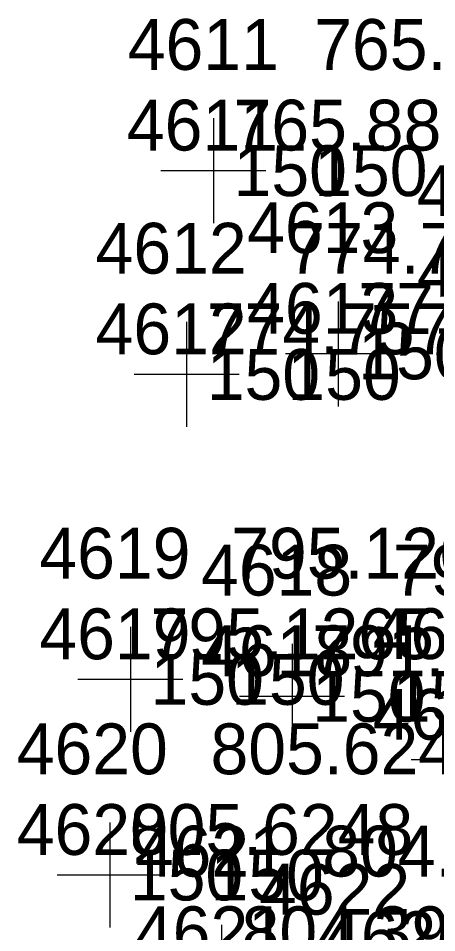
# Model space of a CAD drawing. Extents: x 1602514 to 1609837, y 863887 to 871157.
# Drawn here: x 1604152.7 to 1604215, y 869682.2 to 869818.2 of the extents above; entities that cross this region are included whole.
import ezdxf

# ---------------------------------------------------------------- set-up
doc = ezdxf.new("R2010")
doc.units = 0
for name, color, linetype in [('Survey-Spot dirt', 7, 'Continuous'), ('Survey-Text-Elevation', 7, 'Continuous'), ('Survey-Text-Feature', 7, 'Continuous'), ('Survey-Text-Name and Number', 7, 'Continuous')]:
    doc.layers.add(name, color=color, linetype=linetype)

msp = doc.modelspace()

# ---------------------------------------------------------------- linework, layer by layer
at = {"layer": 'Survey-Spot dirt'}
for p, q in [((1604181.78, 869803.39), (1604181.78, 869787.76)), ((1604189.6, 869795.57), (1604173.97, 869795.57)), ((1604200.34, 869776.12), (1604200.34, 869760.5)), ((1604177.79, 869773.06), (1604177.79, 869757.44)), ((1604208.16, 869768.31), (1604192.53, 869768.31)), ((1604185.61, 869765.25), (1604169.98, 869765.25)), ((1604169.43, 869727.68), (1604169.43, 869712.06)), ((1604193.49, 869725.16), (1604193.49, 869709.53)), ((1604177.24, 869719.87), (1604161.62, 869719.87)), ((1604201.3, 869717.35), (1604185.68, 869717.35)), ((1604226.83, 869707.9), (1604211.21, 869707.9)), ((1604166.35, 869698.57), (1604166.35, 869682.95)), ((1604174.16, 869690.76), (1604158.54, 869690.76)), ((1604182.98, 869683.36), (1604182.98, 869667.73))]:
    msp.add_line(p, q, dxfattribs=at)

# ---------------------------------------------------------------- texts
at = {"layer": 'Survey-Text-Elevation'}
for s, p in [('765.8800', (1604196.78, 869810.57)), ('765.8800', (1604184.78, 869798.57)), ('774.7572', (1604192.79, 869780.25)), ('771.4717', (1604203.34, 869771.31)), ('774.7572', (1604180.79, 869768.25)), ('795.1265', (1604184.43, 869734.87)), ('791.9754', (1604208.49, 869732.35)), ('795.1265', (1604172.43, 869722.87)), ('791.9754', (1604196.49, 869720.35)), ('805.6248', (1604181.35, 869705.76)), ('805.6248', (1604169.35, 869693.76)), ('804.3985', (1604197.98, 869690.54)), ('804.3985', (1604185.98, 869678.54))]:
    msp.add_text(s, height=7.56, dxfattribs=at).set_placement(p)
at = {"layer": 'Survey-Text-Feature'}
for p in [(1604184.78, 869791.79), (1604196.78, 869791.79), (1604203.34, 869764.53), (1604180.79, 869761.47), (1604192.79, 869761.47), (1604172.43, 869716.09), (1604184.43, 869716.09), (1604196.49, 869713.57), (1604208.49, 869713.57), (1604169.35, 869686.98), (1604181.35, 869686.98)]:
    msp.add_text('150', height=7.56, dxfattribs=at).set_placement(p)
at = {"layer": 'Survey-Text-Name and Number'}
for s, p in [('4611', (1604169.03, 869810.57)), ('4611', (1604168.9, 869798.57)), ('4614', (1604212.07, 869788.81)), ('4613', (1604186.8, 869783.31)), ('4612', (1604164.25, 869780.25)), ('4614', (1604212.07, 869776.81)), ('4613', (1604186.8, 869771.31)), ('4612', (1604164.25, 869768.25)), ('4619', (1604155.88, 869734.87)), ('4618', (1604179.94, 869732.35)), ('4619', (1604155.88, 869722.87)), ('4617', (1604205.48, 869722.9)), ('4618', (1604179.94, 869720.35)), ('4617', (1604205.48, 869710.9)), ('4620', (1604152.51, 869705.76)), ('4620', (1604152.52, 869693.76)), ('4621', (1604170.22, 869690.54)), ('4622', (1604188.57, 869684.87)), ('4621', (1604170.1, 869678.54)), ('4623', (1604198.09, 869677.81))]:
    msp.add_text(s, height=7.56, dxfattribs=at).set_placement(p)

doc.saveas('drawing.dxf')
